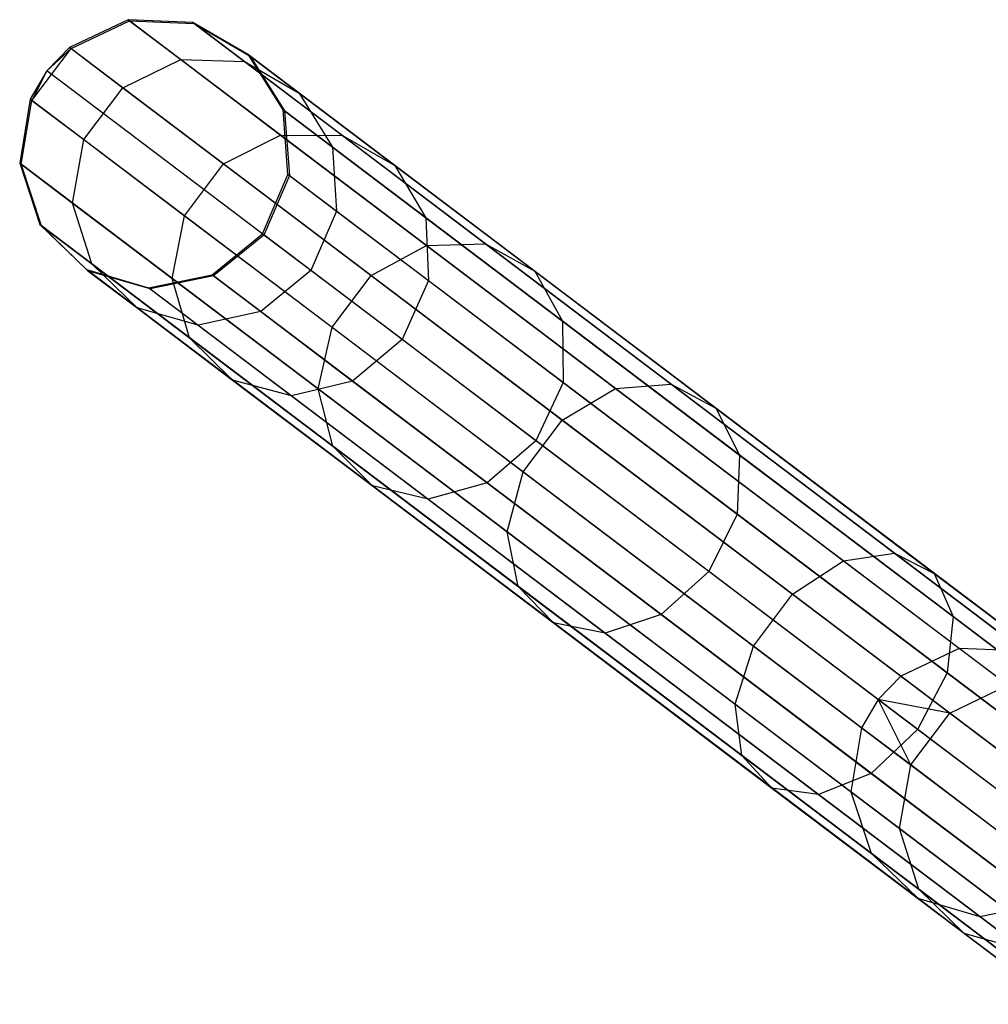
# Model space of a CAD drawing. Extents: x -91 to 91, y -91 to 262.
# Tile 313 of 480: x -73 to -66, y 48 to 55. Entities that reach past the tile are written whole.
import ezdxf

# ---------------------------------------------------------------- set-up
doc = ezdxf.new("R2010")
doc.units = 0
doc.header["$LTSCALE"] = 25.4
doc.layers.get('0').update_dxf_attribs({"linetype": 'CONTINUOUS'})

# ---------------------------------------------------------------- blocks, each defined once
blk = doc.blocks.new('ETE0_STL_1')
at = {"color": 0}
for p, q in [((-72.075, 55.3013, 191.455), (-72.5076, 55.0971, 191.4705)), ((-72.075, 55.3013, 191.455), (-72.5076, 55.0971, 191.4705)), ((-72.4957, 55.0881, 188.3457), (-72.0632, 55.2925, 188.3633)), ((-72.4957, 55.0881, 188.3457), (-72.0632, 55.2925, 188.3633)), ((-65.9392, 50.6626, 301.455), (-72.075, 55.3013, 191.455)), ((-71.5976, 55.2813, 191.4275), (-72.075, 55.3013, 191.455)), ((-65.9392, 50.6626, 301.455), (-72.075, 55.3013, 191.455)), ((-72.075, 55.3013, 191.455), (-72.0632, 55.2925, 188.3633)), ((-72.075, 55.3013, 191.455), (-72.0632, 55.2925, 188.3633)), ((-71.5976, 55.2813, 191.4275), (-72.075, 55.3013, 191.455)), ((-72.0632, 55.2925, 188.3633), (-71.6852, 55.0066, 185.3081)), ((-72.0632, 55.2925, 188.3633), (-71.6852, 55.0066, 185.3081)), ((-72.0632, 55.2925, 188.3633), (-71.5861, 55.2726, 188.3945)), ((-72.0632, 55.2925, 188.3633), (-71.5861, 55.2726, 188.3945)), ((-65.4618, 50.6425, 301.4275), (-71.5976, 55.2813, 191.4275)), ((-71.1847, 55.0414, 191.3943), (-71.5976, 55.2813, 191.4275)), ((-65.4618, 50.6425, 301.4275), (-71.5976, 55.2813, 191.4275)), ((-71.5976, 55.2813, 191.4275), (-71.5861, 55.2726, 188.3945)), ((-71.5976, 55.2813, 191.4275), (-71.5861, 55.2726, 188.3945)), ((-71.1847, 55.0414, 191.3943), (-71.5976, 55.2813, 191.4275)), ((-71.5861, 55.2726, 188.3945), (-71.2152, 54.9922, 185.3974)), ((-71.5861, 55.2726, 188.3945), (-71.2152, 54.9922, 185.3974)), ((-71.5861, 55.2726, 188.3945), (-71.1734, 55.0329, 188.4322)), ((-71.5861, 55.2726, 188.3945), (-71.1734, 55.0329, 188.4322)), ((-72.7843, 54.7063, 188.3457), (-72.4957, 55.0881, 188.3457)), ((-72.7843, 54.7063, 188.3457), (-72.4957, 55.0881, 188.3457)), ((-72.5076, 55.0971, 191.4705), (-72.675, 54.9237, 191.4725)), ((-72.5076, 55.0971, 191.4705), (-72.675, 54.9237, 191.4725)), ((-72.675, 54.9237, 191.4725), (-72.4957, 55.0881, 188.3457)), ((-72.675, 54.9237, 191.4725), (-72.4957, 55.0881, 188.3457)), ((-66.3717, 50.4584, 301.4705), (-72.5076, 55.0971, 191.4705)), ((-66.3717, 50.4584, 301.4705), (-72.5076, 55.0971, 191.4705)), ((-72.5076, 55.0971, 191.4705), (-72.4957, 55.0881, 188.3457)), ((-72.5076, 55.0971, 191.4705), (-72.4957, 55.0881, 188.3457)), ((-72.4957, 55.0881, 188.3457), (-72.1136, 54.7992, 185.2578)), ((-72.4957, 55.0881, 188.3457), (-72.1136, 54.7992, 185.2578)), ((-72.1136, 54.7992, 185.2578), (-71.6852, 55.0066, 185.3081)), ((-72.1136, 54.7992, 185.2578), (-71.6852, 55.0066, 185.3081)), ((-71.6852, 55.0066, 185.3081), (-70.9492, 54.4502, 182.3573)), ((-71.6852, 55.0066, 185.3081), (-70.9492, 54.4502, 182.3573)), ((-71.6852, 55.0066, 185.3081), (-71.2152, 54.9922, 185.3974)), ((-71.6852, 55.0066, 185.3081), (-71.2152, 54.9922, 185.3974)), ((-65.0489, 50.4027, 301.3943), (-71.1847, 55.0414, 191.3943)), ((-70.9309, 54.6368, 191.3631), (-71.1847, 55.0414, 191.3943)), ((-65.0489, 50.4027, 301.3943), (-71.1847, 55.0414, 191.3943)), ((-71.1847, 55.0414, 191.3943), (-71.1734, 55.0329, 188.4322)), ((-71.1847, 55.0414, 191.3943), (-71.1734, 55.0329, 188.4322)), ((-70.9309, 54.6368, 191.3631), (-71.1847, 55.0414, 191.3943)), ((-71.1734, 55.0329, 188.4322), (-70.8112, 54.7591, 185.505)), ((-71.1734, 55.0329, 188.4322), (-70.8112, 54.7591, 185.505)), ((-71.1734, 55.0329, 188.4322), (-70.9199, 54.6285, 188.4676)), ((-71.1734, 55.0329, 188.4322), (-70.9199, 54.6285, 188.4676)), ((-72.675, 54.9237, 191.4725), (-72.7962, 54.7153, 191.4705)), ((-72.675, 54.9237, 191.4725), (-72.7962, 54.7153, 191.4705)), ((-72.675, 54.9237, 191.4725), (-72.7843, 54.7063, 188.3457)), ((-72.675, 54.9237, 191.4725), (-72.7843, 54.7063, 188.3457)), ((-66.5392, 50.2849, 301.4725), (-72.675, 54.9237, 191.4725)), ((-66.5392, 50.2849, 301.4725), (-72.675, 54.9237, 191.4725)), ((-71.2152, 54.9922, 185.3974), (-70.4931, 54.4463, 182.5026)), ((-71.2152, 54.9922, 185.3974), (-70.4931, 54.4463, 182.5026)), ((-71.2152, 54.9922, 185.3974), (-70.8112, 54.7591, 185.505)), ((-71.2152, 54.9922, 185.3974), (-70.8112, 54.7591, 185.505)), ((-72.4022, 54.4174, 185.2578), (-72.1136, 54.7992, 185.2578)), ((-72.4022, 54.4174, 185.2578), (-72.1136, 54.7992, 185.2578)), ((-72.1136, 54.7992, 185.2578), (-71.3697, 54.2368, 182.2753)), ((-72.1136, 54.7992, 185.2578), (-71.3697, 54.2368, 182.2753)), ((-72.7962, 54.7153, 191.4705), (-72.8748, 54.2434, 191.455)), ((-72.7962, 54.7153, 191.4705), (-72.8748, 54.2434, 191.455)), ((-72.8631, 54.2345, 188.3633), (-72.7843, 54.7063, 188.3457)), ((-72.8631, 54.2345, 188.3633), (-72.7843, 54.7063, 188.3457)), ((-66.6604, 50.0766, 301.4705), (-72.7962, 54.7153, 191.4705)), ((-66.6604, 50.0766, 301.4705), (-72.7962, 54.7153, 191.4705)), ((-72.7962, 54.7153, 191.4705), (-72.7843, 54.7063, 188.3457)), ((-72.7962, 54.7153, 191.4705), (-72.7843, 54.7063, 188.3457)), ((-72.7843, 54.7063, 188.3457), (-72.4022, 54.4174, 185.2578)), ((-72.7843, 54.7063, 188.3457), (-72.4022, 54.4174, 185.2578)), ((-70.8112, 54.7591, 185.505), (-70.106, 54.226, 182.6778)), ((-70.8112, 54.7591, 185.505), (-70.106, 54.226, 182.6778)), ((-70.8112, 54.7591, 185.505), (-70.5658, 54.3608, 185.6063)), ((-70.8112, 54.7591, 185.505), (-70.5658, 54.3608, 185.6063)), ((-64.7951, 49.9981, 301.3631), (-70.9309, 54.6368, 191.3631)), ((-70.8944, 54.1601, 191.341), (-70.9309, 54.6368, 191.3631)), ((-64.7951, 49.9981, 301.3631), (-70.9309, 54.6368, 191.3631)), ((-70.9309, 54.6368, 191.3631), (-70.9199, 54.6285, 188.4676)), ((-70.9309, 54.6368, 191.3631), (-70.9199, 54.6285, 188.4676)), ((-70.8944, 54.1601, 191.341), (-70.9309, 54.6368, 191.3631)), ((-70.9199, 54.6285, 188.4676), (-70.5658, 54.3608, 185.6063)), ((-70.9199, 54.6285, 188.4676), (-70.5658, 54.3608, 185.6063)), ((-70.9199, 54.6285, 188.4676), (-70.8836, 54.1519, 188.4928)), ((-70.9199, 54.6285, 188.4676), (-70.8836, 54.1519, 188.4928)), ((-72.485, 53.9487, 185.3081), (-72.4022, 54.4174, 185.2578)), ((-72.485, 53.9487, 185.3081), (-72.4022, 54.4174, 185.2578)), ((-72.4022, 54.4174, 185.2578), (-71.6583, 53.855, 182.2753)), ((-72.4022, 54.4174, 185.2578), (-71.6583, 53.855, 182.2753)), ((-71.3697, 54.2368, 182.2753), (-70.9492, 54.4502, 182.3573)), ((-71.3697, 54.2368, 182.2753), (-70.9492, 54.4502, 182.3573)), ((-70.9492, 54.4502, 182.3573), (-69.8716, 53.6355, 179.5764)), ((-70.9492, 54.4502, 182.3573), (-69.8716, 53.6355, 179.5764)), ((-70.9492, 54.4502, 182.3573), (-70.4931, 54.4463, 182.5026)), ((-70.9492, 54.4502, 182.3573), (-70.4931, 54.4463, 182.5026)), ((-70.4931, 54.4463, 182.5026), (-69.436, 53.6471, 179.7744)), ((-70.4931, 54.4463, 182.5026), (-69.436, 53.6471, 179.7744)), ((-70.4931, 54.4463, 182.5026), (-70.106, 54.226, 182.6778)), ((-70.4931, 54.4463, 182.5026), (-70.106, 54.226, 182.6778)), ((-70.5658, 54.3608, 185.6063), (-69.8765, 53.8397, 182.8428)), ((-70.5658, 54.3608, 185.6063), (-69.8765, 53.8397, 182.8428)), ((-70.5658, 54.3608, 185.6063), (-70.5353, 53.8886, 185.6782)), ((-70.5658, 54.3608, 185.6063), (-70.5353, 53.8886, 185.6782)), ((-66.739, 49.6047, 301.455), (-72.8748, 54.2434, 191.455)), ((-72.8748, 54.2434, 191.455), (-72.7253, 53.7895, 191.4275)), ((-66.739, 49.6047, 301.455), (-72.8748, 54.2434, 191.455)), ((-72.8748, 54.2434, 191.455), (-72.8631, 54.2345, 188.3633)), ((-72.8748, 54.2434, 191.455), (-72.7253, 53.7895, 191.4275)), ((-72.8748, 54.2434, 191.455), (-72.8631, 54.2345, 188.3633)), ((-72.7138, 53.7808, 188.3945), (-72.8631, 54.2345, 188.3633)), ((-72.8631, 54.2345, 188.3633), (-72.485, 53.9487, 185.3081)), ((-72.8631, 54.2345, 188.3633), (-72.485, 53.9487, 185.3081)), ((-72.7138, 53.7808, 188.3945), (-72.8631, 54.2345, 188.3633)), ((-71.6583, 53.855, 182.2753), (-71.3697, 54.2368, 182.2753)), ((-71.6583, 53.855, 182.2753), (-71.3697, 54.2368, 182.2753)), ((-71.3697, 54.2368, 182.2753), (-70.2805, 53.4134, 179.4646)), ((-71.3697, 54.2368, 182.2753), (-70.2805, 53.4134, 179.4646)), ((-70.106, 54.226, 182.6778), (-69.0735, 53.4454, 180.0133)), ((-70.106, 54.226, 182.6778), (-69.0735, 53.4454, 180.0133)), ((-70.106, 54.226, 182.6778), (-69.8765, 53.8397, 182.8428)), ((-70.106, 54.226, 182.6778), (-69.8765, 53.8397, 182.8428)), ((-71.0835, 53.7205, 191.333), (-70.8944, 54.1601, 191.341)), ((-71.0835, 53.7205, 191.333), (-70.8944, 54.1601, 191.341)), ((-70.8836, 54.1519, 188.4928), (-71.0728, 53.7124, 188.5019)), ((-70.8836, 54.1519, 188.4928), (-71.0728, 53.7124, 188.5019)), ((-64.7586, 49.5214, 301.341), (-70.8944, 54.1601, 191.341)), ((-64.7586, 49.5214, 301.341), (-70.8944, 54.1601, 191.341)), ((-70.8944, 54.1601, 191.341), (-70.8836, 54.1519, 188.4928)), ((-70.8944, 54.1601, 191.341), (-70.8836, 54.1519, 188.4928)), ((-70.8836, 54.1519, 188.4928), (-70.5353, 53.8886, 185.6782)), ((-70.8836, 54.1519, 188.4928), (-70.5353, 53.8886, 185.6782)), ((-72.3429, 53.5004, 185.3974), (-72.485, 53.9487, 185.3081)), ((-72.485, 53.9487, 185.3081), (-71.749, 53.3923, 182.3573)), ((-72.485, 53.9487, 185.3081), (-71.749, 53.3923, 182.3573)), ((-72.3429, 53.5004, 185.3974), (-72.485, 53.9487, 185.3081)), ((-71.749, 53.3923, 182.3573), (-71.6583, 53.855, 182.2753)), ((-71.749, 53.3923, 182.3573), (-71.6583, 53.855, 182.2753)), ((-71.6583, 53.855, 182.2753), (-70.5692, 53.0316, 179.4646)), ((-71.6583, 53.855, 182.2753), (-70.5692, 53.0316, 179.4646)), ((-70.5353, 53.8886, 185.6782), (-70.7266, 53.4506, 185.7042)), ((-70.5353, 53.8886, 185.6782), (-70.7266, 53.4506, 185.7042)), ((-70.5353, 53.8886, 185.6782), (-69.8572, 53.376, 182.9598)), ((-70.5353, 53.8886, 185.6782), (-69.8572, 53.376, 182.9598)), ((-69.8765, 53.8397, 182.8428), (-68.8673, 53.0767, 180.2383)), ((-69.8765, 53.8397, 182.8428), (-68.8673, 53.0767, 180.2383)), ((-69.8765, 53.8397, 182.8428), (-69.8572, 53.376, 182.9598)), ((-69.8765, 53.8397, 182.8428), (-69.8572, 53.376, 182.9598)), ((-66.5895, 49.1508, 301.4275), (-72.7253, 53.7895, 191.4275)), ((-72.7253, 53.7895, 191.4275), (-72.382, 53.4577, 191.3943)), ((-66.5895, 49.1508, 301.4275), (-72.7253, 53.7895, 191.4275)), ((-72.7253, 53.7895, 191.4275), (-72.382, 53.4577, 191.3943)), ((-72.7253, 53.7895, 191.4275), (-72.7138, 53.7808, 188.3945)), ((-72.7253, 53.7895, 191.4275), (-72.7138, 53.7808, 188.3945)), ((-72.3708, 53.4492, 188.4322), (-72.7138, 53.7808, 188.3945)), ((-72.7138, 53.7808, 188.3945), (-72.3429, 53.5004, 185.3974)), ((-72.7138, 53.7808, 188.3945), (-72.3429, 53.5004, 185.3974)), ((-72.3708, 53.4492, 188.4322), (-72.7138, 53.7808, 188.3945)), ((-71.4549, 53.4187, 191.341), (-71.0835, 53.7205, 191.333)), ((-71.4549, 53.4187, 191.341), (-71.0835, 53.7205, 191.333)), ((-71.0728, 53.7124, 188.5019), (-71.4441, 53.4105, 188.4928)), ((-71.0728, 53.7124, 188.5019), (-71.4441, 53.4105, 188.4928)), ((-64.9477, 49.0817, 301.333), (-71.0835, 53.7205, 191.333)), ((-64.9477, 49.0817, 301.333), (-71.0835, 53.7205, 191.333)), ((-71.0835, 53.7205, 191.333), (-71.0728, 53.7124, 188.5019)), ((-71.0835, 53.7205, 191.333), (-71.0728, 53.7124, 188.5019)), ((-70.7266, 53.4506, 185.7042), (-71.0728, 53.7124, 188.5019)), ((-70.7266, 53.4506, 185.7042), (-71.0728, 53.7124, 188.5019)), ((-70.2805, 53.4134, 179.4646), (-69.8716, 53.6355, 179.5764)), ((-70.2805, 53.4134, 179.4646), (-69.8716, 53.6355, 179.5764)), ((-69.8716, 53.6355, 179.5764), (-69.436, 53.6471, 179.7744)), ((-69.8716, 53.6355, 179.5764), (-69.436, 53.6471, 179.7744)), ((-69.8716, 53.6355, 179.5764), (-68.4763, 52.5807, 177.0271)), ((-69.8716, 53.6355, 179.5764), (-68.4763, 52.5807, 177.0271)), ((-69.436, 53.6471, 179.7744), (-68.0672, 52.6123, 177.2735)), ((-69.436, 53.6471, 179.7744), (-68.0672, 52.6123, 177.2735)), ((-69.436, 53.6471, 179.7744), (-69.0735, 53.4454, 180.0133)), ((-69.436, 53.6471, 179.7744), (-69.0735, 53.4454, 180.0133)), ((-72.0085, 53.1753, 185.505), (-72.3429, 53.5004, 185.3974)), ((-72.3429, 53.5004, 185.3974), (-71.6209, 52.9546, 182.5026)), ((-72.3429, 53.5004, 185.3974), (-71.6209, 52.9546, 182.5026)), ((-72.0085, 53.1753, 185.505), (-72.3429, 53.5004, 185.3974)), ((-66.2462, 48.819, 301.3943), (-72.382, 53.4577, 191.3943)), ((-72.382, 53.4577, 191.3943), (-71.9235, 53.3238, 191.3631)), ((-66.2462, 48.819, 301.3943), (-72.382, 53.4577, 191.3943)), ((-72.382, 53.4577, 191.3943), (-71.9235, 53.3238, 191.3631)), ((-72.382, 53.4577, 191.3943), (-72.3708, 53.4492, 188.4322)), ((-72.382, 53.4577, 191.3943), (-72.3708, 53.4492, 188.4322)), ((-71.9125, 53.3155, 188.4676), (-72.3708, 53.4492, 188.4322)), ((-72.3708, 53.4492, 188.4322), (-72.0085, 53.1753, 185.505)), ((-72.3708, 53.4492, 188.4322), (-72.0085, 53.1753, 185.505)), ((-71.9125, 53.3155, 188.4676), (-72.3708, 53.4492, 188.4322)), ((-71.9235, 53.3238, 191.3631), (-71.4549, 53.4187, 191.341)), ((-71.9235, 53.3238, 191.3631), (-71.4549, 53.4187, 191.341)), ((-71.4441, 53.4105, 188.4928), (-71.9125, 53.3155, 188.4676)), ((-71.4441, 53.4105, 188.4928), (-71.9125, 53.3155, 188.4676)), ((-65.3191, 48.7799, 301.341), (-71.4549, 53.4187, 191.341)), ((-65.3191, 48.7799, 301.341), (-71.4549, 53.4187, 191.341)), ((-71.4549, 53.4187, 191.341), (-71.4441, 53.4105, 188.4928)), ((-71.4549, 53.4187, 191.341), (-71.4441, 53.4105, 188.4928)), ((-71.4441, 53.4105, 188.4928), (-71.0958, 53.1472, 185.6782)), ((-71.4441, 53.4105, 188.4928), (-71.0958, 53.1472, 185.6782)), ((-70.7266, 53.4506, 185.7042), (-71.0958, 53.1472, 185.6782)), ((-70.7266, 53.4506, 185.7042), (-71.0958, 53.1472, 185.6782)), ((-70.0526, 52.9411, 183.002), (-70.7266, 53.4506, 185.7042)), ((-70.0526, 52.9411, 183.002), (-70.7266, 53.4506, 185.7042)), ((-70.5692, 53.0316, 179.4646), (-70.2805, 53.4134, 179.4646)), ((-70.5692, 53.0316, 179.4646), (-70.2805, 53.4134, 179.4646)), ((-70.2805, 53.4134, 179.4646), (-68.8703, 52.3473, 176.8879)), ((-70.2805, 53.4134, 179.4646), (-68.8703, 52.3473, 176.8879)), ((-69.0735, 53.4454, 180.0133), (-67.7367, 52.4347, 177.5707)), ((-69.0735, 53.4454, 180.0133), (-67.7367, 52.4347, 177.5707)), ((-69.0735, 53.4454, 180.0133), (-68.8673, 53.0767, 180.2383)), ((-69.0735, 53.4454, 180.0133), (-68.8673, 53.0767, 180.2383)), ((-65.7877, 48.6851, 301.3631), (-71.9235, 53.3238, 191.3631)), ((-65.7877, 48.6851, 301.3631), (-71.9235, 53.3238, 191.3631)), ((-71.9235, 53.3238, 191.3631), (-71.9125, 53.3155, 188.4676)), ((-71.9235, 53.3238, 191.3631), (-71.9125, 53.3155, 188.4676)), ((-71.6209, 52.9546, 182.5026), (-71.749, 53.3923, 182.3573)), ((-71.749, 53.3923, 182.3573), (-70.6714, 52.5776, 179.5764)), ((-71.749, 53.3923, 182.3573), (-70.6714, 52.5776, 179.5764)), ((-71.6209, 52.9546, 182.5026), (-71.749, 53.3923, 182.3573)), ((-69.8572, 53.376, 182.9598), (-70.0526, 52.9411, 183.002)), ((-69.8572, 53.376, 182.9598), (-70.0526, 52.9411, 183.002)), ((-69.8572, 53.376, 182.9598), (-68.8645, 52.6255, 180.3979)), ((-69.8572, 53.376, 182.9598), (-68.8645, 52.6255, 180.3979)), ((-71.9125, 53.3155, 188.4676), (-71.5585, 53.0478, 185.6063)), ((-71.9125, 53.3155, 188.4676), (-71.5585, 53.0478, 185.6063)), ((-71.5585, 53.0478, 185.6063), (-72.0085, 53.1753, 185.505)), ((-72.0085, 53.1753, 185.505), (-71.3034, 52.6422, 182.6778)), ((-72.0085, 53.1753, 185.505), (-71.3034, 52.6422, 182.6778)), ((-71.5585, 53.0478, 185.6063), (-72.0085, 53.1753, 185.505)), ((-71.0958, 53.1472, 185.6782), (-71.5585, 53.0478, 185.6063)), ((-71.0958, 53.1472, 185.6782), (-71.5585, 53.0478, 185.6063)), ((-71.0958, 53.1472, 185.6782), (-70.4178, 52.6346, 182.9598)), ((-71.0958, 53.1472, 185.6782), (-70.4178, 52.6346, 182.9598)), ((-71.5585, 53.0478, 185.6063), (-70.8692, 52.5267, 182.8428)), ((-71.5585, 53.0478, 185.6063), (-70.8692, 52.5267, 182.8428)), ((-70.6714, 52.5776, 179.5764), (-70.5692, 53.0316, 179.4646)), ((-70.6714, 52.5776, 179.5764), (-70.5692, 53.0316, 179.4646)), ((-70.5692, 53.0316, 179.4646), (-69.1589, 51.9655, 176.8879)), ((-70.5692, 53.0316, 179.4646), (-69.1589, 51.9655, 176.8879)), ((-68.8673, 53.0767, 180.2383), (-67.5606, 52.0888, 177.8507)), ((-68.8673, 53.0767, 180.2383), (-67.5606, 52.0888, 177.8507)), ((-68.8673, 53.0767, 180.2383), (-68.8645, 52.6255, 180.3979)), ((-68.8673, 53.0767, 180.2383), (-68.8645, 52.6255, 180.3979)), ((-71.3034, 52.6422, 182.6778), (-71.6209, 52.9546, 182.5026)), ((-71.6209, 52.9546, 182.5026), (-70.5637, 52.1554, 179.7744)), ((-71.6209, 52.9546, 182.5026), (-70.5637, 52.1554, 179.7744)), ((-71.3034, 52.6422, 182.6778), (-71.6209, 52.9546, 182.5026)), ((-70.0526, 52.9411, 183.002), (-70.4178, 52.6346, 182.9598)), ((-70.0526, 52.9411, 183.002), (-70.4178, 52.6346, 182.9598)), ((-69.0658, 52.1951, 180.4554), (-70.0526, 52.9411, 183.002)), ((-69.0658, 52.1951, 180.4554), (-70.0526, 52.9411, 183.002)), ((-70.8692, 52.5267, 182.8428), (-71.3034, 52.6422, 182.6778)), ((-71.3034, 52.6422, 182.6778), (-70.2709, 51.8616, 180.0133)), ((-71.3034, 52.6422, 182.6778), (-70.2709, 51.8616, 180.0133)), ((-70.8692, 52.5267, 182.8428), (-71.3034, 52.6422, 182.6778)), ((-70.4178, 52.6346, 182.9598), (-70.8692, 52.5267, 182.8428)), ((-70.4178, 52.6346, 182.9598), (-70.8692, 52.5267, 182.8428)), ((-70.4178, 52.6346, 182.9598), (-69.425, 51.8841, 180.3979)), ((-70.4178, 52.6346, 182.9598), (-69.425, 51.8841, 180.3979)), ((-68.8645, 52.6255, 180.3979), (-69.0658, 52.1951, 180.4554)), ((-68.8645, 52.6255, 180.3979), (-69.0658, 52.1951, 180.4554)), ((-68.8645, 52.6255, 180.3979), (-67.5791, 51.6537, 178.0493)), ((-68.8645, 52.6255, 180.3979), (-67.5791, 51.6537, 178.0493)), ((-68.4763, 52.5807, 177.0271), (-68.0672, 52.6123, 177.2735)), ((-68.4763, 52.5807, 177.0271), (-68.0672, 52.6123, 177.2735)), ((-68.0672, 52.6123, 177.2735), (-66.4172, 51.3648, 175.0553)), ((-68.0672, 52.6123, 177.2735), (-66.4172, 51.3648, 175.0553)), ((-68.0672, 52.6123, 177.2735), (-67.7367, 52.4347, 177.5707)), ((-68.0672, 52.6123, 177.2735), (-67.7367, 52.4347, 177.5707)), ((-70.8692, 52.5267, 182.8428), (-69.8599, 51.7637, 180.2383)), ((-70.8692, 52.5267, 182.8428), (-69.8599, 51.7637, 180.2383)), ((-70.5637, 52.1554, 179.7744), (-70.6714, 52.5776, 179.5764)), ((-70.6714, 52.5776, 179.5764), (-69.2761, 51.5228, 177.0271)), ((-70.6714, 52.5776, 179.5764), (-69.2761, 51.5228, 177.0271)), ((-70.5637, 52.1554, 179.7744), (-70.6714, 52.5776, 179.5764)), ((-68.8703, 52.3473, 176.8879), (-68.4763, 52.5807, 177.0271)), ((-68.8703, 52.3473, 176.8879), (-68.4763, 52.5807, 177.0271)), ((-68.4763, 52.5807, 177.0271), (-66.7943, 51.3091, 174.7659)), ((-68.4763, 52.5807, 177.0271), (-66.7943, 51.3091, 174.7659)), ((-67.7367, 52.4347, 177.5707), (-66.1252, 51.2164, 175.4043)), ((-67.7367, 52.4347, 177.5707), (-66.1252, 51.2164, 175.4043)), ((-67.7367, 52.4347, 177.5707), (-67.5606, 52.0888, 177.8507)), ((-67.7367, 52.4347, 177.5707), (-67.5606, 52.0888, 177.8507)), ((-69.1589, 51.9655, 176.8879), (-68.8703, 52.3473, 176.8879)), ((-69.1589, 51.9655, 176.8879), (-68.8703, 52.3473, 176.8879)), ((-68.8703, 52.3473, 176.8879), (-67.1703, 51.0621, 174.6025)), ((-68.8703, 52.3473, 176.8879), (-67.1703, 51.0621, 174.6025)), ((-69.0658, 52.1951, 180.4554), (-69.425, 51.8841, 180.3979)), ((-69.0658, 52.1951, 180.4554), (-69.425, 51.8841, 180.3979)), ((-67.7881, 51.2291, 178.1209), (-69.0658, 52.1951, 180.4554)), ((-67.7881, 51.2291, 178.1209), (-69.0658, 52.1951, 180.4554)), ((-70.2709, 51.8616, 180.0133), (-70.5637, 52.1554, 179.7744)), ((-70.5637, 52.1554, 179.7744), (-69.1949, 51.1206, 177.2735)), ((-70.5637, 52.1554, 179.7744), (-69.1949, 51.1206, 177.2735)), ((-70.2709, 51.8616, 180.0133), (-70.5637, 52.1554, 179.7744)), ((-67.5606, 52.0888, 177.8507), (-67.5791, 51.6537, 178.0493)), ((-67.5606, 52.0888, 177.8507), (-67.5791, 51.6537, 178.0493)), ((-67.5606, 52.0888, 177.8507), (-65.9853, 50.8979, 175.7331)), ((-67.5606, 52.0888, 177.8507), (-65.9853, 50.8979, 175.7331)), ((-69.2761, 51.5228, 177.0271), (-69.1589, 51.9655, 176.8879)), ((-69.2761, 51.5228, 177.0271), (-69.1589, 51.9655, 176.8879)), ((-69.1589, 51.9655, 176.8879), (-67.4589, 50.6803, 174.6025)), ((-69.1589, 51.9655, 176.8879), (-67.4589, 50.6803, 174.6025)), ((-69.425, 51.8841, 180.3979), (-69.8599, 51.7637, 180.2383)), ((-69.425, 51.8841, 180.3979), (-69.8599, 51.7637, 180.2383)), ((-69.425, 51.8841, 180.3979), (-68.1396, 50.9123, 178.0493)), ((-69.425, 51.8841, 180.3979), (-68.1396, 50.9123, 178.0493)), ((-69.8599, 51.7637, 180.2383), (-70.2709, 51.8616, 180.0133)), ((-70.2709, 51.8616, 180.0133), (-68.9341, 50.851, 177.5707)), ((-70.2709, 51.8616, 180.0133), (-68.9341, 50.851, 177.5707)), ((-69.8599, 51.7637, 180.2383), (-70.2709, 51.8616, 180.0133)), ((-69.8599, 51.7637, 180.2383), (-68.5532, 50.7758, 177.8507)), ((-69.8599, 51.7637, 180.2383), (-68.5532, 50.7758, 177.8507)), ((-67.5791, 51.6537, 178.0493), (-67.7881, 51.2291, 178.1209)), ((-67.5791, 51.6537, 178.0493), (-67.7881, 51.2291, 178.1209)), ((-67.5791, 51.6537, 178.0493), (-66.0296, 50.4823, 175.9662)), ((-67.5791, 51.6537, 178.0493), (-66.0296, 50.4823, 175.9662)), ((-69.1949, 51.1206, 177.2735), (-69.2761, 51.5228, 177.0271)), ((-69.2761, 51.5228, 177.0271), (-67.5941, 50.2512, 174.7659)), ((-69.2761, 51.5228, 177.0271), (-67.5941, 50.2512, 174.7659)), ((-69.1949, 51.1206, 177.2735), (-69.2761, 51.5228, 177.0271)), ((-66.7943, 51.3091, 174.7659), (-66.4172, 51.3648, 175.0553)), ((-66.7943, 51.3091, 174.7659), (-66.4172, 51.3648, 175.0553)), ((-66.4172, 51.3648, 175.0553), (-64.5225, 49.9325, 173.1691)), ((-66.4172, 51.3648, 175.0553), (-64.5225, 49.9325, 173.1691)), ((-66.4172, 51.3648, 175.0553), (-66.1252, 51.2164, 175.4043)), ((-66.4172, 51.3648, 175.0553), (-66.1252, 51.2164, 175.4043)), ((-67.1703, 51.0621, 174.6025), (-66.7943, 51.3091, 174.7659)), ((-67.1703, 51.0621, 174.6025), (-66.7943, 51.3091, 174.7659)), ((-66.7943, 51.3091, 174.7659), (-64.863, 49.849, 172.8432)), ((-66.7943, 51.3091, 174.7659), (-64.863, 49.849, 172.8432)), ((-67.7881, 51.2291, 178.1209), (-68.1396, 50.9123, 178.0493)), ((-67.7881, 51.2291, 178.1209), (-68.1396, 50.9123, 178.0493)), ((-66.2479, 50.0647, 176.0504), (-67.7881, 51.2291, 178.1209)), ((-66.2479, 50.0647, 176.0504), (-67.7881, 51.2291, 178.1209)), ((-66.1252, 51.2164, 175.4043), (-64.2748, 49.8175, 173.5621)), ((-66.1252, 51.2164, 175.4043), (-64.2748, 49.8175, 173.5621)), ((-66.1252, 51.2164, 175.4043), (-65.9853, 50.8979, 175.7331)), ((-66.1252, 51.2164, 175.4043), (-65.9853, 50.8979, 175.7331)), ((-68.9341, 50.851, 177.5707), (-69.1949, 51.1206, 177.2735)), ((-69.1949, 51.1206, 177.2735), (-67.5449, 49.8731, 175.0553)), ((-69.1949, 51.1206, 177.2735), (-67.5449, 49.8731, 175.0553)), ((-68.9341, 50.851, 177.5707), (-69.1949, 51.1206, 177.2735)), ((-67.4589, 50.6803, 174.6025), (-67.1703, 51.0621, 174.6025)), ((-67.4589, 50.6803, 174.6025), (-67.1703, 51.0621, 174.6025)), ((-67.1703, 51.0621, 174.6025), (-65.2183, 49.5863, 172.6592)), ((-67.1703, 51.0621, 174.6025), (-65.2183, 49.5863, 172.6592)), ((-68.1396, 50.9123, 178.0493), (-68.5532, 50.7758, 177.8507)), ((-68.1396, 50.9123, 178.0493), (-68.5532, 50.7758, 177.8507)), ((-68.1396, 50.9123, 178.0493), (-66.5901, 49.7408, 175.9662)), ((-68.1396, 50.9123, 178.0493), (-66.5901, 49.7408, 175.9662)), ((-65.9853, 50.8979, 175.7331), (-66.0296, 50.4823, 175.9662)), ((-65.9853, 50.8979, 175.7331), (-66.0296, 50.4823, 175.9662)), ((-65.9853, 50.8979, 175.7331), (-64.1766, 49.5305, 173.9324)), ((-65.9853, 50.8979, 175.7331), (-64.1766, 49.5305, 173.9324)), ((-68.5532, 50.7758, 177.8507), (-68.9341, 50.851, 177.5707)), ((-68.9341, 50.851, 177.5707), (-67.3225, 49.6327, 175.4043)), ((-68.9341, 50.851, 177.5707), (-67.3225, 49.6327, 175.4043)), ((-68.5532, 50.7758, 177.8507), (-68.9341, 50.851, 177.5707)), ((-68.5532, 50.7758, 177.8507), (-66.978, 49.5849, 175.7331)), ((-68.5532, 50.7758, 177.8507), (-66.978, 49.5849, 175.7331)), ((-67.5941, 50.2512, 174.7659), (-67.4589, 50.6803, 174.6025)), ((-67.5941, 50.2512, 174.7659), (-67.4589, 50.6803, 174.6025)), ((-67.4589, 50.6803, 174.6025), (-65.5069, 49.2045, 172.6592)), ((-67.4589, 50.6803, 174.6025), (-65.5069, 49.2045, 172.6592)), ((-65.9392, 50.6626, 301.455), (-66.3717, 50.4584, 301.4705)), ((-65.9392, 50.6626, 301.455), (-66.3717, 50.4584, 301.4705)), ((-65.5809, 50.3917, 304.5338), (-65.9392, 50.6626, 301.455)), ((-65.5809, 50.3917, 304.5338), (-65.9392, 50.6626, 301.455)), ((-65.4618, 50.6425, 301.4275), (-65.9392, 50.6626, 301.455)), ((-65.4618, 50.6425, 301.4275), (-65.9392, 50.6626, 301.455)), ((-66.3717, 50.4584, 301.4705), (-66.5392, 50.2849, 301.4725)), ((-66.3717, 50.4584, 301.4705), (-66.5392, 50.2849, 301.4725)), ((-66.0096, 50.1846, 304.5823), (-66.3717, 50.4584, 301.4705)), ((-66.0096, 50.1846, 304.5823), (-66.3717, 50.4584, 301.4705)), ((-66.0296, 50.4823, 175.9662), (-66.2479, 50.0647, 176.0504)), ((-66.0296, 50.4823, 175.9662), (-66.2479, 50.0647, 176.0504)), ((-66.0296, 50.4823, 175.9662), (-64.2504, 49.1372, 174.1949)), ((-66.0296, 50.4823, 175.9662), (-64.2504, 49.1372, 174.1949)), ((-66.0096, 50.1846, 304.5823), (-65.5809, 50.3917, 304.5338)), ((-66.0096, 50.1846, 304.5823), (-65.5809, 50.3917, 304.5338)), ((-66.5392, 50.2849, 301.4725), (-66.6604, 50.0766, 301.4705)), ((-66.5392, 50.2849, 301.4725), (-66.6604, 50.0766, 301.4705)), ((-66.2983, 49.8028, 304.5823), (-66.5392, 50.2849, 301.4725)), ((-66.2983, 49.8028, 304.5823), (-66.5392, 50.2849, 301.4725)), ((-66.0096, 50.1846, 304.5823), (-66.5392, 50.2849, 301.4725)), ((-66.0096, 50.1846, 304.5823), (-66.5392, 50.2849, 301.4725)), ((-67.5449, 49.8731, 175.0553), (-67.5941, 50.2512, 174.7659)), ((-67.5941, 50.2512, 174.7659), (-65.6628, 48.7911, 172.8432)), ((-67.5941, 50.2512, 174.7659), (-65.6628, 48.7911, 172.8432)), ((-67.5449, 49.8731, 175.0553), (-67.5941, 50.2512, 174.7659)), ((-66.2983, 49.8028, 304.5823), (-66.0096, 50.1846, 304.5823)), ((-66.2983, 49.8028, 304.5823), (-66.0096, 50.1846, 304.5823)), ((-65.2804, 49.6333, 307.5912), (-66.0096, 50.1846, 304.5823)), ((-65.2804, 49.6333, 307.5912), (-66.0096, 50.1846, 304.5823)), ((-66.6604, 50.0766, 301.4705), (-66.739, 49.6047, 301.455)), ((-66.6604, 50.0766, 301.4705), (-66.739, 49.6047, 301.455)), ((-66.2983, 49.8028, 304.5823), (-66.6604, 50.0766, 301.4705)), ((-66.2983, 49.8028, 304.5823), (-66.6604, 50.0766, 301.4705)), ((-66.2479, 50.0647, 176.0504), (-66.5901, 49.7408, 175.9662)), ((-66.2479, 50.0647, 176.0504), (-66.5901, 49.7408, 175.9662)), ((-64.4793, 48.7276, 174.2897), (-66.2479, 50.0647, 176.0504)), ((-64.4793, 48.7276, 174.2897), (-66.2479, 50.0647, 176.0504)), ((-67.3225, 49.6327, 175.4043), (-67.5449, 49.8731, 175.0553)), ((-67.5449, 49.8731, 175.0553), (-65.6503, 48.4407, 173.1691)), ((-67.5449, 49.8731, 175.0553), (-65.6503, 48.4407, 173.1691)), ((-67.3225, 49.6327, 175.4043), (-67.5449, 49.8731, 175.0553)), ((-66.3807, 49.3338, 304.5338), (-66.2983, 49.8028, 304.5823)), ((-66.3807, 49.3338, 304.5338), (-66.2983, 49.8028, 304.5823)), ((-65.569, 49.2515, 307.5912), (-66.2983, 49.8028, 304.5823)), ((-65.569, 49.2515, 307.5912), (-66.2983, 49.8028, 304.5823)), ((-66.5901, 49.7408, 175.9662), (-66.978, 49.5849, 175.7331)), ((-66.5901, 49.7408, 175.9662), (-66.978, 49.5849, 175.7331)), ((-66.5901, 49.7408, 175.9662), (-64.8109, 48.3957, 174.1949)), ((-66.5901, 49.7408, 175.9662), (-64.8109, 48.3957, 174.1949)), ((-66.978, 49.5849, 175.7331), (-67.3225, 49.6327, 175.4043)), ((-67.3225, 49.6327, 175.4043), (-65.4721, 48.2337, 173.5621)), ((-67.3225, 49.6327, 175.4043), (-65.4721, 48.2337, 173.5621)), ((-66.978, 49.5849, 175.7331), (-67.3225, 49.6327, 175.4043)), ((-66.978, 49.5849, 175.7331), (-65.1692, 48.2175, 173.9324)), ((-66.978, 49.5849, 175.7331), (-65.1692, 48.2175, 173.9324)), ((-66.3807, 49.3338, 304.5338), (-66.739, 49.6047, 301.455)), ((-66.739, 49.6047, 301.455), (-66.5895, 49.1508, 301.4275)), ((-66.3807, 49.3338, 304.5338), (-66.739, 49.6047, 301.455)), ((-66.739, 49.6047, 301.455), (-66.5895, 49.1508, 301.4275)), ((-66.238, 48.8851, 304.4478), (-66.3807, 49.3338, 304.5338)), ((-65.6592, 48.7883, 307.5108), (-66.3807, 49.3338, 304.5338)), ((-66.238, 48.8851, 304.4478), (-66.3807, 49.3338, 304.5338)), ((-65.6592, 48.7883, 307.5108), (-66.3807, 49.3338, 304.5338)), ((-66.238, 48.8851, 304.4478), (-66.5895, 49.1508, 301.4275)), ((-66.5895, 49.1508, 301.4275), (-66.2462, 48.819, 301.3943)), ((-66.238, 48.8851, 304.4478), (-66.5895, 49.1508, 301.4275)), ((-66.5895, 49.1508, 301.4275), (-66.2462, 48.819, 301.3943)), ((-65.9029, 48.5594, 304.3442), (-66.2462, 48.819, 301.3943)), ((-66.2462, 48.819, 301.3943), (-65.7877, 48.6851, 301.3631)), ((-65.9029, 48.5594, 304.3442), (-66.2462, 48.819, 301.3943)), ((-66.2462, 48.819, 301.3943), (-65.7877, 48.6851, 301.3631)), ((-65.9029, 48.5594, 304.3442), (-66.238, 48.8851, 304.4478)), ((-65.5302, 48.35, 307.3683), (-66.238, 48.8851, 304.4478)), ((-65.9029, 48.5594, 304.3442), (-66.238, 48.8851, 304.4478)), ((-65.5302, 48.35, 307.3683), (-66.238, 48.8851, 304.4478)), ((-65.7877, 48.6851, 301.3631), (-65.3191, 48.7799, 301.341)), ((-65.7877, 48.6851, 301.3631), (-65.3191, 48.7799, 301.341)), ((-65.4522, 48.4314, 304.2466), (-65.7877, 48.6851, 301.3631)), ((-65.4522, 48.4314, 304.2466), (-65.7877, 48.6851, 301.3631)), ((-65.4522, 48.4314, 304.2466), (-65.9029, 48.5594, 304.3442)), ((-65.2116, 48.0368, 307.1965), (-65.9029, 48.5594, 304.3442)), ((-65.4522, 48.4314, 304.2466), (-65.9029, 48.5594, 304.3442)), ((-65.2116, 48.0368, 307.1965), (-65.9029, 48.5594, 304.3442))]:
    blk.add_line(p, q, dxfattribs=at)

msp = doc.modelspace()

# ---------------------------------------------------------------- block references
at = {"color": 253}
msp.add_blockref('ETE0_STL_1', (0, 0), dxfattribs=at)

doc.saveas('drawing.dxf')
